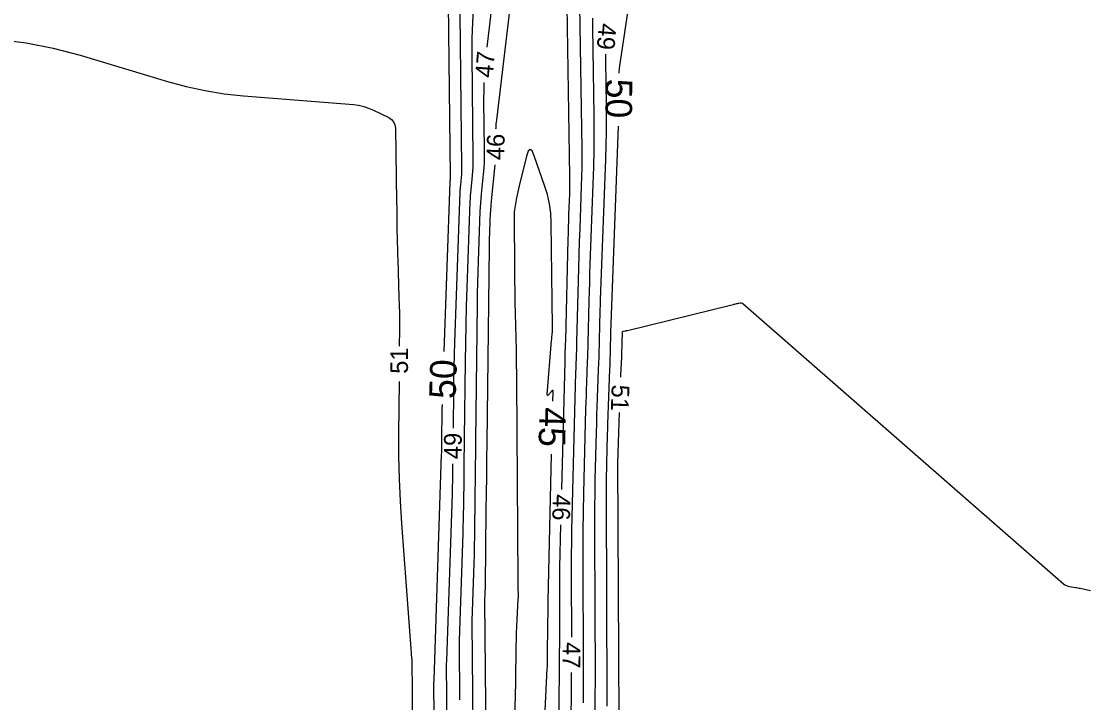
# Model space of a CAD drawing. Extents: x 2384780 to 2405861, y 547869 to 573706.
# Drawn here: x 2391839.4 to 2391960.1, y 552437.4 to 552514.4 of the extents above; entities that cross this region are included whole.
import ezdxf

# ---------------------------------------------------------------- set-up
doc = ezdxf.new("R2010")
doc.units = 0
doc.layers.add('Old_Level_60', color=7, linetype='Continuous')
doc.layers.add('Old_Level_61', color=7, linetype='Continuous')

msp = doc.modelspace()

# ---------------------------------------------------------------- linework, layer by layer
at = {"layer": 'Old_Level_60'}
for points in [[(2391893.92825, 552528.14525), (2391891.946, 552511.5105)], [(2391895.34825, 552522.63475), (2391893.0445, 552503.30375), (2391892.99575, 552502.82725), (2391892.9625, 552502.34975), (2391892.958, 552502.234)], [(2391900.4385, 552461.517), (2391900.79575, 552475.96825), (2391900.802, 552476.21025), (2391900.80925, 552476.452), (2391900.817, 552476.69375), (2391900.8255, 552476.9355), (2391900.8545, 552477.72525), (2391900.8605, 552477.8945), (2391900.866, 552478.06375), (2391900.87075, 552478.23325), (2391900.87525, 552478.4025), (2391901.1555, 552489.768), (2391901.174, 552490.4785), (2391901.195, 552491.18875), (2391901.218, 552491.89875), (2391901.24325, 552492.609), (2391901.32925, 552494.9285), (2391901.34425, 552495.42575), (2391901.353, 552495.923), (2391901.355, 552496.42), (2391901.3505, 552496.9175), (2391900.94, 552523.459)], [(2391888.86325, 552518.86725), (2391889.117, 552497.94575), (2391889.1165, 552497.6675), (2391889.108, 552497.38925), (2391889.0915, 552497.1115), (2391889.06725, 552496.83425), (2391888.975, 552495.92875), (2391888.95675, 552495.7345), (2391888.942, 552495.54025), (2391888.93025, 552495.3455), (2391888.92175, 552495.15075), (2391888.3245, 552478.1365), (2391888.2805, 552476.771), (2391888.2445, 552475.405), (2391888.21625, 552474.03925), (2391888.19575, 552472.673), (2391888.145, 552468.44025)], [(2391901.54875, 552444.854), (2391901.54825, 552445.08375), (2391901.52025, 552451.45625), (2391901.519, 552452.8215), (2391901.528, 552454.187), (2391901.54675, 552455.55225), (2391901.57575, 552456.91725), (2391901.98075, 552473.30025), (2391901.9935, 552473.789), (2391902.00775, 552474.27775), (2391902.0235, 552474.7665), (2391902.04075, 552475.25525), (2391902.0995, 552476.8515), (2391902.1115, 552477.19375), (2391902.1225, 552477.53575), (2391902.1325, 552477.878), (2391902.1415, 552478.22), (2391902.31125, 552485.1055), (2391902.34975, 552486.581), (2391902.393, 552488.05625), (2391902.441, 552489.53125), (2391902.49325, 552491.00625), (2391902.67275, 552495.84525), (2391902.70425, 552496.88225), (2391902.72225, 552497.9195), (2391902.72675, 552498.95675), (2391902.7175, 552499.99425), (2391902.42975, 552518.57575)], [(2391890.4575, 552516.1915), (2391890.3285, 552514.34125), (2391890.26025, 552512.4875), (2391890.2525, 552510.63075), (2391890.394, 552498.95625), (2391890.393, 552498.46725), (2391890.378, 552497.97875), (2391890.34925, 552497.491), (2391890.3065, 552497.00375), (2391890.1445, 552495.41325), (2391890.1125, 552495.07225), (2391890.08625, 552494.731), (2391890.06575, 552494.38925), (2391890.051, 552494.047), (2391889.7095, 552484.322), (2391889.6425, 552482.238), (2391889.58725, 552480.1535), (2391889.54425, 552478.069), (2391889.51325, 552475.984), (2391889.4095, 552467.3395), (2391889.3965, 552466.2685), (2391889.38375, 552465.1975), (2391889.371, 552464.12675), (2391889.358, 552463.05575), (2391889.316, 552459.55725), (2391889.305, 552458.80775), (2391889.29, 552458.05825), (2391889.271, 552457.30875), (2391889.24775, 552456.5595), (2391888.842, 552444.4505), (2391888.84075, 552444.41925), (2391888.839, 552444.38775), (2391888.837, 552444.3565), (2391888.8345, 552444.32525), (2391888.8255, 552444.223), (2391888.82375, 552444.201), (2391888.8225, 552444.17925), (2391888.822, 552444.15725), (2391888.822, 552444.13525), (2391888.8825, 552437.7555)], [(2391902.87175, 552437.4315), (2391902.872, 552437.72125), (2391902.87125, 552438.01125), (2391902.867, 552438.95775), (2391902.8665, 552439.1605), (2391902.86675, 552439.3635), (2391902.8675, 552439.56625), (2391902.86925, 552439.769), (2391902.88425, 552441.322), (2391902.887, 552441.65475), (2391902.88825, 552441.9875), (2391902.88875, 552442.32025), (2391902.88775, 552442.653), (2391902.844, 552452.602), (2391902.8425, 552454.73375), (2391902.85625, 552456.8655), (2391902.88575, 552458.997), (2391902.93075, 552461.1285), (2391903.1655, 552470.632), (2391903.185, 552471.368), (2391903.2065, 552472.1035), (2391903.23025, 552472.83925), (2391903.256, 552473.575), (2391903.34425, 552475.97775), (2391903.3625, 552476.49275), (2391903.379, 552477.00775), (2391903.394, 552477.52275), (2391903.4075, 552478.03775), (2391903.5265, 552482.85825), (2391903.5535, 552483.891), (2391903.58375, 552484.92375), (2391903.61725, 552485.9565), (2391903.654, 552486.989), (2391903.98925, 552496.03775), (2391904.0485, 552497.97675), (2391904.082, 552499.91625), (2391904.09025, 552501.856), (2391904.073, 552503.79575), (2391903.91975, 552513.69225), (2391903.925, 552514.8025)], [(2391836.835, 552512.3715), (2391839.9335, 552512.0015), (2391842.9985, 552511.41675), (2391846.03025, 552510.61725), (2391855.88, 552507.65425), (2391858.0015, 552507.0765), (2391860.14425, 552506.613), (2391862.309, 552506.26375), (2391864.495, 552506.02875), (2391876.9035, 552505.0245), (2391877.486, 552504.95), (2391878.05375, 552504.82225), (2391878.60675, 552504.641), (2391879.145, 552504.4065), (2391880.8795, 552503.5535), (2391881.2055, 552503.34175), (2391881.4405, 552503.072), (2391881.584, 552502.74475), (2391881.6365, 552502.3595), (2391881.7745, 552494.02875), (2391881.78525, 552493.38225), (2391881.79575, 552492.73575), (2391881.8065, 552492.08925), (2391881.81725, 552491.44275), (2391881.85225, 552489.33075), (2391881.86075, 552488.878), (2391881.871, 552488.4255), (2391881.8835, 552487.97325), (2391881.89775, 552487.52075), (2391882.04225, 552483.2565), (2391882.0685, 552482.34275), (2391882.08525, 552481.42875), (2391882.0925, 552480.51475), (2391882.09025, 552479.6005), (2391882.07575, 552477.738)], [(2391904.2195, 552436.2605), (2391904.214, 552437.52425), (2391904.21325, 552437.7925), (2391904.2135, 552438.0605), (2391904.21475, 552438.32875), (2391904.21675, 552438.59675), (2391904.2255, 552439.47275), (2391904.227, 552439.6605), (2391904.22775, 552439.848), (2391904.22775, 552440.03575), (2391904.2275, 552440.2235), (2391904.156, 552456.428), (2391904.155, 552457.98625), (2391904.165, 552459.54425), (2391904.1865, 552461.10225), (2391904.2195, 552462.66), (2391904.3505, 552467.964), (2391904.37625, 552468.94675), (2391904.405, 552469.9295), (2391904.43675, 552470.912), (2391904.47125, 552471.8945), (2391904.58925, 552475.104), (2391904.6135, 552475.79175), (2391904.63575, 552476.4795), (2391904.65575, 552477.1675), (2391904.67375, 552477.8555), (2391904.74175, 552480.61075), (2391904.757, 552481.20125), (2391904.7745, 552481.7915), (2391904.7935, 552482.38175), (2391904.8145, 552482.972), (2391905.4035, 552498.86375), (2391905.45, 552500.388), (2391905.4765, 552501.9125), (2391905.483, 552503.43725), (2391905.46925, 552504.96225), (2391905.39225, 552509.94375), (2391905.39575, 552510.71775)], [(2391891.63475, 552507.524), (2391891.611, 552506.88075), (2391891.60475, 552505.41475), (2391891.671, 552499.96675), (2391891.6695, 552499.267), (2391891.648, 552498.56825), (2391891.607, 552497.8705), (2391891.54575, 552497.1735), (2391891.314, 552494.898), (2391891.26825, 552494.41025), (2391891.23075, 552493.92175), (2391891.2015, 552493.43275), (2391891.18025, 552492.94325), (2391890.9825, 552487.315), (2391890.94375, 552486.10875), (2391890.91175, 552484.9025), (2391890.887, 552483.696), (2391890.869, 552482.4895), (2391890.684, 552467.07725), (2391890.666, 552465.5875), (2391890.64825, 552464.09775), (2391890.63025, 552462.608), (2391890.6125, 552461.1185), (2391890.554, 552456.252), (2391890.53875, 552455.2095), (2391890.51775, 552454.16675), (2391890.49125, 552453.12425), (2391890.45925, 552452.082), (2391890.27825, 552446.68575), (2391890.2775, 552446.6685), (2391890.27675, 552446.65125), (2391890.2755, 552446.634), (2391890.274, 552446.617), (2391890.26925, 552446.56075), (2391890.26825, 552446.54875), (2391890.2675, 552446.5365), (2391890.26725, 552446.5245), (2391890.26725, 552446.5125), (2391890.45425, 552426.8375)], [(2391892.87625, 552498.23775), (2391892.4595, 552494.148), (2391892.411, 552493.63075), (2391892.37125, 552493.11275), (2391892.34025, 552492.59425), (2391892.3175, 552492.07525), (2391892.258, 552490.37875), (2391892.24625, 552490.015), (2391892.23675, 552489.6515), (2391892.22925, 552489.28775), (2391892.22375, 552488.924), (2391891.9585, 552466.815), (2391891.9355, 552464.9065), (2391891.91275, 552462.998), (2391891.88975, 552461.0895), (2391891.86675, 552459.18125), (2391891.76475, 552450.68325), (2391891.76175, 552450.47925), (2391891.75775, 552450.275), (2391891.7525, 552450.071), (2391891.74625, 552449.867), (2391891.7145, 552448.921), (2391891.7145, 552448.918), (2391891.71425, 552448.91475), (2391891.714, 552448.91175), (2391891.71375, 552448.9085), (2391891.713, 552448.89825), (2391891.71275, 552448.89625), (2391891.71275, 552448.894), (2391891.7125, 552448.89175), (2391891.7125, 552448.88975), (2391891.97125, 552421.6515)], [(2391907.1115, 552474.23975), (2391907.154, 552475.392), (2391907.1545, 552475.40775), (2391907.155, 552475.42325), (2391907.1555, 552475.43875), (2391907.15575, 552475.45425), (2391907.157, 552475.505), (2391907.15725, 552475.516), (2391907.15775, 552475.52675), (2391907.158, 552475.53775), (2391907.1585, 552475.5485), (2391907.29825, 552479.324), (2391907.306, 552479.36825), (2391907.32575, 552479.402), (2391907.35725, 552479.42525), (2391907.4005, 552479.43775), (2391907.5745, 552479.463), (2391907.60225, 552479.46725), (2391907.63025, 552479.4715), (2391907.65825, 552479.476), (2391907.686, 552479.4805), (2391907.777, 552479.4955), (2391907.7965, 552479.499), (2391907.816, 552479.50275), (2391907.83525, 552479.50675), (2391907.8545, 552479.51125), (2391919.7735, 552482.432), (2391919.82575, 552482.44475), (2391919.87825, 552482.45775), (2391919.9305, 552482.4705), (2391919.98275, 552482.48325), (2391920.17525, 552482.5305), (2391920.201, 552482.53675), (2391920.227, 552482.54325), (2391920.25275, 552482.5495), (2391920.27875, 552482.55575), (2391920.36325, 552482.57675), (2391920.3815, 552482.58075), (2391920.39975, 552482.5845), (2391920.418, 552482.5875), (2391920.4365, 552482.59), (2391920.56425, 552482.60575), (2391920.59175, 552482.60825), (2391920.61925, 552482.609), (2391920.6465, 552482.60825), (2391920.674, 552482.60575), (2391920.787, 552482.59175), (2391920.8105, 552482.58725), (2391920.8325, 552482.57925), (2391920.853, 552482.56825), (2391920.87225, 552482.55375), (2391957.09725, 552450.88075), (2391957.254, 552450.7615), (2391957.423, 552450.66775), (2391957.6035, 552450.6), (2391957.796, 552450.5575), (2391958.44425, 552450.46125), (2391958.583, 552450.4395), (2391958.72125, 552450.4155), (2391958.85925, 552450.3895), (2391958.99675, 552450.36125), (2391960.1335, 552450.118)], [(2391882.04525, 552473.73825), (2391881.9995, 552467.799), (2391882.00575, 552465.27075), (2391882.06325, 552462.7445), (2391882.17175, 552460.21975), (2391882.33175, 552457.69675), (2391883.375, 552443.512), (2391883.38775, 552443.34125), (2391883.40175, 552443.1705), (2391883.41625, 552443), (2391883.43175, 552442.8295), (2391883.48375, 552442.2725), (2391883.4935, 552442.153), (2391883.50075, 552442.0335), (2391883.50575, 552441.91375), (2391883.508, 552441.794), (2391883.5315, 552439.0695), (2391883.5325, 552438.93325), (2391883.53375, 552438.797), (2391883.535, 552438.661), (2391883.5365, 552438.52475), (2391883.54225, 552437.92575), (2391883.54225, 552437.9075), (2391883.54175, 552437.8895), (2391883.54075, 552437.87125), (2391883.5395, 552437.85325), (2391883.53425, 552437.79425), (2391883.53325, 552437.7815), (2391883.53275, 552437.769), (2391883.53225, 552437.75625), (2391883.53225, 552437.7435), (2391883.57975, 552431.4705)], [(2391906.9055, 552435.59325), (2391906.7775, 552464.698), (2391906.7775, 552464.8), (2391906.778, 552464.902), (2391906.7795, 552465.004), (2391906.78175, 552465.10575), (2391906.78975, 552465.43875), (2391906.79175, 552465.51), (2391906.79375, 552465.58125), (2391906.79625, 552465.65275), (2391906.79875, 552465.724), (2391906.96475, 552470.2425)], [(2391888.097, 552464.4405), (2391888.078, 552462.8625), (2391888.0715, 552462.406), (2391888.06225, 552461.94975), (2391888.0505, 552461.49325), (2391888.0365, 552461.037), (2391887.40575, 552442.2155), (2391887.404, 552442.16975), (2391887.4015, 552442.1245), (2391887.3985, 552442.079), (2391887.39475, 552442.0335), (2391887.3815, 552441.88525), (2391887.37925, 552441.8535), (2391887.3775, 552441.82175), (2391887.37675, 552441.79), (2391887.3765, 552441.758), (2391887.446, 552434.44725)], [(2391899.92425, 552415.821), (2391900.17325, 552441.12075), (2391900.174, 552441.21875), (2391900.1745, 552441.3165), (2391900.1745, 552441.4145), (2391900.17425, 552441.51225), (2391900.173, 552441.832), (2391900.17275, 552441.9005), (2391900.17275, 552441.969), (2391900.173, 552442.0375), (2391900.17375, 552442.106), (2391900.202, 552445.01825), (2391900.207, 552445.64225), (2391900.20975, 552446.26625), (2391900.21025, 552446.8905), (2391900.2085, 552447.5145), (2391900.19625, 552450.31025), (2391900.19575, 552450.90925), (2391900.19975, 552451.50825), (2391900.208, 552452.10725), (2391900.22075, 552452.70625), (2391900.3395, 552457.51825)], [(2391901.33175, 552419.796), (2391901.52075, 552438.9865), (2391901.52225, 552439.18025), (2391901.523, 552439.374), (2391901.52325, 552439.568), (2391901.52275, 552439.76175), (2391901.52, 552440.39475), (2391901.5195, 552440.5305), (2391901.51975, 552440.66625), (2391901.52025, 552440.80175), (2391901.52075, 552440.85425)]]:
    msp.add_lwpolyline(points, dxfattribs=at)
at = {"layer": 'Old_Level_61'}
for points in [[(2391887.48425, 552526.28125), (2391887.84025, 552496.93525), (2391887.84, 552496.8675), (2391887.838, 552496.79975), (2391887.834, 552496.73225), (2391887.828, 552496.6645), (2391887.8055, 552496.444), (2391887.80125, 552496.39675), (2391887.7975, 552496.3495), (2391887.79475, 552496.302), (2391887.7925, 552496.2545), (2391887.1215, 552477.13625)], [(2391906.899, 552508.5855), (2391906.90825, 552508.69225), (2391906.965, 552509.143), (2391908.855, 552522.02775)], [(2391905.561, 552437.043), (2391905.5655, 552437.509), (2391905.56625, 552437.60875), (2391905.56675, 552437.70875), (2391905.56675, 552437.8085), (2391905.5665, 552437.90825), (2391905.46675, 552460.563), (2391905.46625, 552461.39325), (2391905.4715, 552462.22325), (2391905.483, 552463.053), (2391905.5005, 552463.883), (2391905.5675, 552466.59375), (2391905.58275, 552467.1745), (2391905.59975, 552467.7555), (2391905.6185, 552468.33625), (2391905.639, 552468.91675), (2391905.8675, 552475.13925), (2391905.882, 552475.54525), (2391905.895, 552475.9515), (2391905.90675, 552476.3575), (2391905.9175, 552476.76375), (2391905.95025, 552478.0905), (2391905.9575, 552478.375), (2391905.966, 552478.65925), (2391905.97525, 552478.9435), (2391905.98525, 552479.22775), (2391906.851, 552502.588)], [(2391899.4345, 552471.50325), (2391899.46, 552472.53725), (2391899.4505, 552472.6605), (2391899.41425, 552472.71425), (2391899.35125, 552472.69875), (2391899.2615, 552472.61375), (2391898.9245, 552472.2225), (2391898.8625, 552472.163), (2391898.8205, 552472.152), (2391898.799, 552472.1895), (2391898.7975, 552472.2755), (2391899.2765, 552478.35475), (2391899.28875, 552478.50925), (2391899.301, 552478.66375), (2391899.313, 552478.81825), (2391899.32525, 552478.9725), (2391899.365, 552479.47725), (2391899.37225, 552479.58525), (2391899.377, 552479.6935), (2391899.3795, 552479.80175), (2391899.37925, 552479.91025), (2391899.23175, 552491.66675), (2391899.175, 552492.74775), (2391899.0315, 552493.8135), (2391898.8015, 552494.864), (2391898.485, 552495.89925), (2391897.31, 552499.25625), (2391897.06675, 552499.79325), (2391896.84075, 552499.9655), (2391896.632, 552499.77275), (2391896.4405, 552499.21525), (2391895.60275, 552495.82875), (2391895.52275, 552495.49275), (2391895.448, 552495.15575), (2391895.3785, 552494.8175), (2391895.31475, 552494.478), (2391895.11525, 552493.3675), (2391895.078, 552493.129), (2391895.052, 552492.8895), (2391895.0375, 552492.649), (2391895.03425, 552492.40775), (2391895.09075, 552486.41625), (2391895.1045, 552485.1675), (2391895.12225, 552483.91875), (2391895.14375, 552482.67), (2391895.16925, 552481.42125), (2391895.259, 552477.34225), (2391895.27675, 552476.46825), (2391895.291, 552475.594), (2391895.302, 552474.72), (2391895.30975, 552473.84575), (2391895.47025, 552451.135), (2391895.472, 552450.93925), (2391895.474, 552450.74325), (2391895.47675, 552450.5475), (2391895.47975, 552450.35175), (2391895.491, 552449.712), (2391895.49225, 552449.575), (2391895.49125, 552449.438), (2391895.488, 552449.301), (2391895.48225, 552449.164)], [(2391886.9125, 552471.13975), (2391886.89975, 552470.65675), (2391886.8895, 552470.16775), (2391886.88225, 552469.679), (2391886.8605, 552467.864), (2391886.85775, 552467.6305), (2391886.85475, 552467.397), (2391886.852, 552467.16375), (2391886.84925, 552466.93025), (2391886.84, 552466.16775), (2391886.83775, 552466.0045), (2391886.8345, 552465.841), (2391886.83025, 552465.67775), (2391886.82525, 552465.5145), (2391885.9695, 552439.98025), (2391885.967, 552439.9205), (2391885.964, 552439.861), (2391885.95975, 552439.8015), (2391885.955, 552439.742), (2391885.93775, 552439.54775), (2391885.93475, 552439.506), (2391885.9325, 552439.46425), (2391885.9315, 552439.4225), (2391885.93125, 552439.38075), (2391885.96175, 552436.161)], [(2391897.55225, 552415.1705), (2391898.78975, 552441.30175), (2391898.79925, 552441.5275), (2391898.807, 552441.75325), (2391898.81225, 552441.979), (2391898.8155, 552442.20475), (2391898.826, 552443.25525), (2391898.826, 552443.257), (2391898.826, 552443.259), (2391898.826, 552443.261), (2391898.826, 552443.26275), (2391898.826, 552443.269), (2391898.826, 552443.2705), (2391898.826, 552443.27175), (2391898.826, 552443.273), (2391898.826, 552443.2745), (2391898.8745, 552448.2785), (2391898.875, 552448.34225), (2391898.87525, 552448.40575), (2391898.8755, 552448.46925), (2391898.87525, 552448.533), (2391898.87425, 552448.74075), (2391898.87425, 552448.78525), (2391898.8745, 552448.82975), (2391898.87525, 552448.87425), (2391898.876, 552448.91875), (2391899.28625, 552465.505)], [(2391895.48225, 552449.164), (2391895.32725, 552446.0265), (2391895.29475, 552445.29525), (2391895.2695, 552444.56375), (2391895.2515, 552443.83225), (2391895.241, 552443.1005), (2391895.2155, 552440.419), (2391895.208, 552439.84425), (2391895.1965, 552439.26975), (2391895.181, 552438.6955), (2391895.16175, 552438.121), (2391894.368, 552416.82125)]]:
    msp.add_lwpolyline(points, dxfattribs=at)

# ---------------------------------------------------------------- texts
at = {"layer": 'Old_Level_60'}
for s, rotation, p in [('49', 265.00855, (2391904.63225, 552514.276)), ('47', 85.5359972, (2391892.63225, 552508.014)), ('46', 88.827575, (2391893.92625, 552498.734)), ('51', 89.5603083, (2391883.05175, 552474.59675)), ('51', 267.8956833, (2391906.0805, 552473.41075)), ('49', 89.3124222, (2391889.10325, 552464.94825)), ('46', 268.5836972, (2391899.426, 552461.02225)), ('47', 269.5981028, (2391900.55, 552444.29425))]:
    msp.add_text(s, height=2, rotation=rotation, dxfattribs=at).set_placement(p)
at = {"layer": 'Old_Level_61'}
for s, rotation, p in [('50', 269.5418389, (2391905.393, 552507.96125)), ('50', 88.0034083, (2391888.433, 552471.72525)), ('45', 268.5836972, (2391897.91775, 552470.8435))]:
    msp.add_text(s, height=3, rotation=rotation, dxfattribs=at).set_placement(p)

doc.saveas('drawing.dxf')
